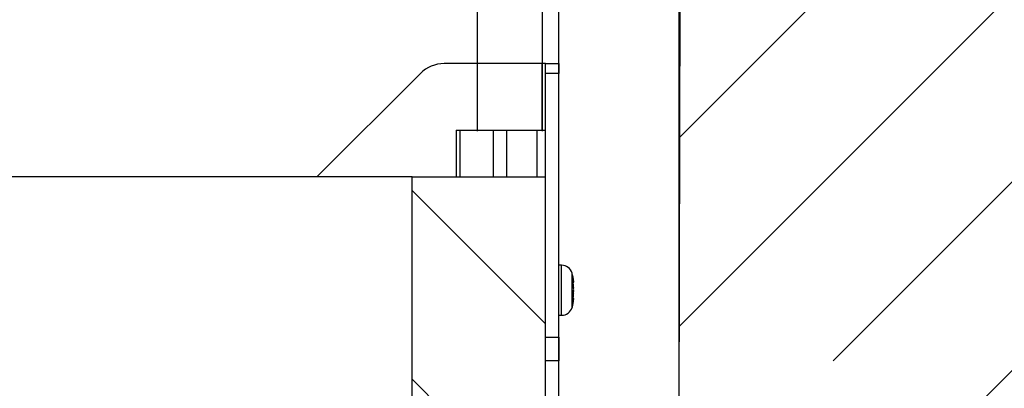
# Model space of a CAD drawing. Header units: inches. Extents: x 0 to 77643, y -44170 to 0.
# Tile 409 of 546: x 76170.31 to 76185.08, y -39486.66 to -39481.13. Entities that reach past the tile are written whole.
import ezdxf

# ---------------------------------------------------------------- set-up
doc = ezdxf.new("R2010")
doc.units = ezdxf.units.IN
doc.header["$MEASUREMENT"] = 0
doc.layers.get('0').update_dxf_attribs({"lineweight": 0})
doc.layers.get('Defpoints').update_dxf_attribs({"lineweight": 0})
doc.layers.add('FAKRO LOFT LADDERS', color=7, linetype='Continuous')
doc.styles.get("Standard").update_dxf_attribs({"font": 'arial.ttf', "width": 0.75})
doc.dimstyles.get("Standard").update_dxf_attribs({"dimtxt": 0.18, "dimasz": 0.18, "dimexe": 0.18, "dimexo": 0.0625, "dimgap": 0.09, "dimtad": 0, "dimtih": 1, "dimtoh": 1, "dimdec": 4, "dimzin": 0, "dimdsep": 46, "dimtxsty": 'Standard', "dimcen": 0.09, "dimadec": 0, "dimazin": 0, "dimtfac": 1, "dimtdec": 4, "dimtofl": 0, "dimtmove": 0, "dimatfit": 3, "dimfxl": 1, "dimtolj": 1, "dimtzin": 0, "dimarcsym": 0})

# ---------------------------------------------------------------- blocks, each defined once
blk = doc.blocks.new('*D1794')
at = {"color": 0, "linetype": 'Continuous', "lineweight": -2}
for p, q in [((76108.197, -39491.702), (76108.262, -39455.621)), ((76180.197, -39491.831), (76180.262, -39455.749)), ((76138.262, -39455.854), (76150.262, -39455.876))]:
    blk.add_line(p, q, dxfattribs=at)
at = {"color": 0}
for points in [[(76138.271, -39450.854), (76138.253, -39460.854), (76108.262, -39455.801)], [(76150.253, -39460.876), (76150.271, -39450.876), (76180.262, -39455.929)]]:
    blk.add_solid(points, dxfattribs=at)
at = {"layer": 'Defpoints', "color": 0}
for p in [(76180.262, -39455.929), (76108.197, -39491.765), (76180.197, -39491.893)]:
    blk.add_point(p, dxfattribs=at)
at = {"linetype": 'Continuous', "lineweight": 20, "ltscale": 12, "insert": (76144.233, -39435.865), "char_height": 30, "attachment_point": 5, "rotation": 359.8975}
blk.add_mtext('\\A1;\\A1;A {}', dxfattribs=at)
blk = doc.blocks.new('*D1795')
at = {"color": 0, "linetype": 'Continuous', "lineweight": -2}
for p, q in [((76109.997, -39496.402), (76109.997, -39467.338)), ((76178.397, -39496.402), (76178.397, -39467.338)), ((76079.997, -39467.518), (76049.997, -39467.518)), ((76208.397, -39467.518), (76238.397, -39467.518))]:
    blk.add_line(p, q, dxfattribs=at)
at = {"color": 0}
for points in [[(76079.997, -39472.518), (76079.997, -39462.518), (76109.997, -39467.518)], [(76208.397, -39462.518), (76208.397, -39472.518), (76178.397, -39467.518)]]:
    blk.add_solid(points, dxfattribs=at)
at = {"layer": 'Defpoints', "color": 0}
for p in [(76178.397, -39467.518), (76109.997, -39496.465), (76178.397, -39496.465)]:
    blk.add_point(p, dxfattribs=at)
at = {"linetype": 'Continuous', "lineweight": 20, "ltscale": 12, "insert": (76144.197, -39447.518), "char_height": 30, "attachment_point": 5}
blk.add_mtext('\\A1;\\A1;W {}', dxfattribs=at)
blk = doc.blocks.new('A$C35AF2BF4')
at = {"color": 7, "linetype": 'Continuous'}
for p, q in [((36.2717, 12), (36.2717, 9.1437)), ((36.7592, 12), (36.7592, 9.1437))]:
    blk.add_line(p, q, dxfattribs=at)
blk = doc.blocks.new('A$C6AF374F8')
at = {"layer": 'FAKRO LOFT LADDERS', "linetype": 'Continuous'}
h = blk.add_hatch(dxfattribs=at)
h.set_pattern_fill('LINE', scale=6.299213, angle=135, style=0, pattern_type=2)
h.set_pattern_definition([(135, (-772.487, -535.537), (-14.14214, -14.14214), [])])
h.paths.add_polyline_path([(690, 2898.96), (690, 2758.96), (695, 2758.96), (695, 2764.96), (699, 2764.96), (699, 2758.96), (710, 2758.96), (710, 2898.96)])
at = {"layer": 'FAKRO LOFT LADDERS', "color": 7, "linetype": 'Continuous'}
for p, q in [((709.5, 2915.96), (694.79, 2915.96)), ((709.5, 2905.96), (709.5, 2915.96)), ((710, 2915.96), (709.5, 2915.96)), ((710, 2914.49), (710, 2915.96)), ((710, 2915.96), (712, 2915.96)), ((712, 2915.96), (712, 2914.49)), ((691.26, 2914.49), (675.72, 2898.96)), ((710, 2898.96), (710, 2914.49)), ((712, 2914.49), (710, 2914.49)), ((712, 2874.92), (712, 2914.49)), ((696.58, 2905.96), (697.17, 2905.96)), ((696.58, 2905.96), (696.58, 2898.96)), ((697.17, 2905.96), (702.2, 2905.96)), ((697.17, 2905.96), (697.17, 2898.96)), ((702.2, 2898.96), (702.2, 2905.96)), ((702.2, 2905.96), (704.14, 2905.96)), ((704.14, 2905.96), (708.74, 2905.96)), ((704.14, 2905.96), (704.14, 2898.96)), ((708.74, 2898.96), (708.74, 2905.96)), ((708.74, 2905.96), (710, 2905.96)), ((690, 2898.96), (50, 2898.96)), ((690, 2898.96), (710, 2898.96)), ((690, 2758.96), (690, 2898.96)), ((710, 2758.96), (710, 2898.96)), ((712.42, 2885.71), (712, 2885.71)), ((712.42, 2878.21), (712.42, 2885.71)), ((714, 2882.49), (714, 2884.54)), ((714.24, 2883.24), (714.11, 2883.24)), ((714.12, 2883.42), (714.23, 2883.42)), ((714.12, 2883.19), (714.24, 2883.19)), ((714, 2879.44), (714, 2882.49)), ((714.24, 2882.33), (714.13, 2882.33)), ((714.13, 2881.32), (714.23, 2881.32)), ((714.15, 2881.59), (714.24, 2881.59)), ((714.24, 2881.81), (714.21, 2881.81)), ((714.24, 2880.73), (714.14, 2880.73)), ((714.14, 2880.65), (714.23, 2880.65)), ((714.24, 2880.68), (714.24, 2880.68)), ((712, 2878.21), (712.42, 2878.21)), ((714, 2879.44), (714, 2879.38)), ((710, 2874.92), (712, 2874.92)), ((712, 2874.92), (712, 2871.39)), ((712, 2871.39), (710, 2871.39)), ((712, 2860.96), (712, 2871.39))]:
    blk.add_line(p, q, dxfattribs=at)
for centre, radius, start, end in [((694.79, 2910.96), 5, 90, 135), ((712.42, 2884.06), 1.65, 16.9237, 90), ((708.26, 2882.79), 6, 5.3082, 16.9237), ((709.63, 2882.93), 4.62, 6.0567, 14.6963), ((711.24, 2883.69), 2.88, 351.8231, 8.1769), ((709.64, 2882.11), 4.61, 6.0493, 14.7038), ((707.25, 2883.05), 6.89, 0.4174, 1.1336), ((710.47, 2883), 3.78, 3.5745, 6.313), ((710.99, 2882.27), 3.25, 1.0749, 5.7115), ((708.31, 2882.75), 5.95, 4.2793, 4.7297), ((713.85, 2882), 0.514, 41.1306, 73.6823), ((713.46, 2881.87), 0.819, 16.8585, 48.6334), ((712.15, 2882.24), 2.1, 339.0887, 350.6809), ((707.25, 2880.87), 6.89, 354.7742, 5.2258), ((709.65, 2881.81), 4.6, 347.5541, 353.9641), ((712.15, 2881.67), 2.1, 17.1626, 18.2487), ((713.46, 2882.04), 0.818, 329.0044, 343.1726), ((712.61, 2882.13), 1.63, 352.0599, 359.3699), ((712.61, 2881.79), 1.63, 0.6301, 5.969), ((710.99, 2881.65), 3.25, 354.2885, 358.9251), ((708.3, 2881.17), 5.96, 343.0317, 355.7097), ((708.71, 2881.11), 5.55, 342.4133, 355.5526), ((708.26, 2881.13), 6, 343.0763, 354.6918), ((712.15, 2880.99), 2.1, 339.0916, 350.678), ((714.81, 2880.58), 0.587, 165.1222, 173.2122), ((710.47, 2880.92), 3.78, 354.7623, 356.4255), ((712.42, 2879.86), 1.65, 270, 343.0763)]:
    blk.add_arc(centre, radius, start, end, dxfattribs=at)
at = {"layer": 'FAKRO LOFT LADDERS', "xscale": 20, "yscale": 20, "zscale": 20}
blk.add_blockref('A$C35AF2BF4', (-25.68, 2722.96), dxfattribs=at)

msp = doc.modelspace()

# ---------------------------------------------------------------- hatches: boundary and pattern name
at = {"linetype": 'Continuous'}
h = msp.add_hatch(dxfattribs=at)
h.set_pattern_fill('ANSI35', color=256, scale=0.629921, angle=0.000009, style=0, pattern_type=2)
h.set_pattern_definition([(45, (76057.3533, -39829.196), (-2.828427, 2.828427), []), (45, (76060.1817, -39829.196), (-2.828427, 2.828427), [5, -1, 0, -1])])
h.paths.add_polyline_path([(76180.1973, -39477.0881), (76180.1973, -39501.0881), (76205.1973, -39501.0881), (76205.1973, -39477.0881)])

# ---------------------------------------------------------------- linework, layer by layer
msp.add_line((76180.1973, -39477.0881), (76180.1973, -39501.0881), dxfattribs=at)

# ---------------------------------------------------------------- block references
at = {"xscale": 0.1, "yscale": 0.1, "zscale": 0.1}
msp.add_blockref('A$C6AF374F8', (76107.1973, -39773.38402), dxfattribs=at)

# ---------------------------------------------------------------- dimensions: what is measured, and where the dimension line sits
at = {"color": 6, "linetype": 'Continuous', "lineweight": 20}
for base, p1, p2, angle, text, picture, middle in [((76180.26163, -39455.9293), (76108.1973, -39491.7647), (76180.1973, -39491.89349), 359.897513, '\\A1;A {}', '*D1794', (76144.1973, -39455.86479)), ((76178.3973, -39467.5179), (76109.9973, -39496.4647), (76178.3973, -39496.4647), 0, '\\A1;W {}', '*D1795', (76144.1973, -39467.5179))]:
    dim = msp.add_linear_dim(base=base, p1=p1, p2=p2, angle=angle, text=text, dimstyle='Standard', override={"dimtxt": 30, "dimasz": 30, "dimgap": 5, "dimtad": 1, "dimtih": 0, "dimtoh": 0, "dimclrt": 256}, dxfattribs=at)
    dim.commit()
    dim.dimension.update_dxf_attribs({"geometry": picture, "text_midpoint": middle, "dimtype": 161})

doc.saveas('drawing.dxf')
